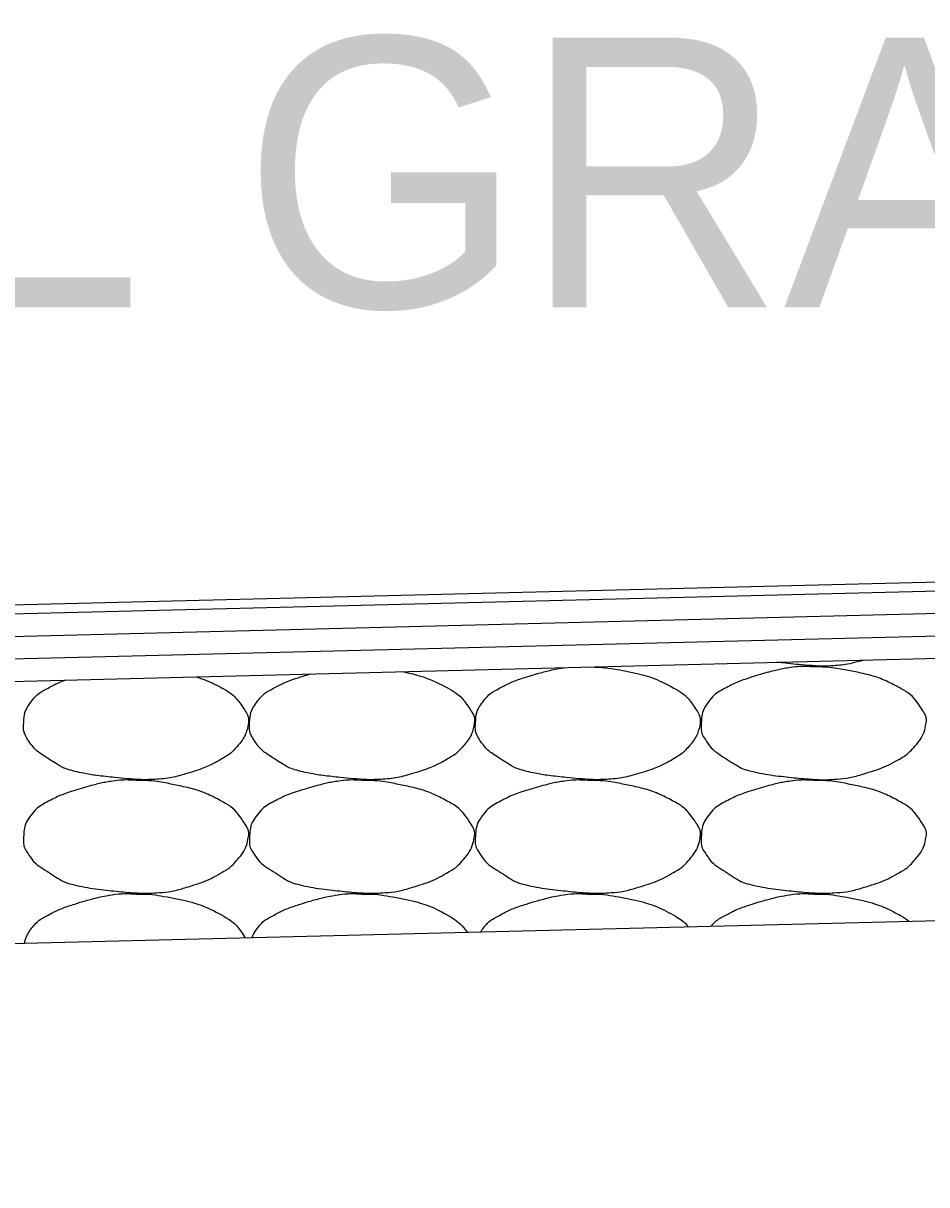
# Model space of a CAD drawing. Extents: x 1671357 to 13005564, y 567358 to 14261451.
# Drawn here: x 12758459.774 to 12758461.784, y 14259901.592 to 14259904.176 of the extents above; entities that cross this region are included whole.
import ezdxf

# ---------------------------------------------------------------- set-up
doc = ezdxf.new("R2010")
doc.units = 0
doc.layers.add('Default', color=7, linetype='Continuous')
doc.layers.add('R_Draft', color=7, linetype='Continuous')

msp = doc.modelspace()

# ---------------------------------------------------------------- linework, layer by layer
at = {"layer": 'Default'}
for p, q in [((12758441.6027, 14259902.4289), (12758471.6055, 14259903.1779)), ((12758445.607, 14259902.5088), (12758467.6051, 14259903.058)), ((12758445.6082, 14259902.4588), (12758467.6051, 14259903.008)), ((12758445.6095, 14259902.4089), (12758467.6051, 14259902.9579)), ((12758445.6107, 14259902.3589), (12758467.6051, 14259902.9079)), ((12758438.2562, 14259901.592), (12758474.3445, 14259902.4929))]:
    msp.add_line(p, q, dxfattribs=at)
at = {"layer": 'R_Draft'}
for points in [[(12758461.6444, 14259902.7591), (12758461.6219, 14259902.7527), (12758461.5994, 14259902.7479), (12758461.5616, 14259902.7456), (12758461.5469, 14259902.7455), (12758461.5102, 14259902.748), (12758461.4883, 14259902.7501), (12758461.4612, 14259902.7531), (12758461.4563, 14259902.7537), (12758461.4513, 14259902.7543)], [(12758460.6175, 14259902.7335), (12758460.6525, 14259902.7262), (12758460.6849, 14259902.7154), (12758460.7396, 14259902.6861), (12758460.7548, 14259902.67), (12758460.7758, 14259902.6384), (12758460.7792, 14259902.6275), (12758460.7741, 14259902.5991), (12758460.7643, 14259902.5805), (12758460.7401, 14259902.5534), (12758460.7308, 14259902.5464), (12758460.6993, 14259902.5284), (12758460.6794, 14259902.5188), (12758460.6291, 14259902.5029), (12758460.6007, 14259902.4957), (12758460.5568, 14259902.493), (12758460.5421, 14259902.4929), (12758460.5054, 14259902.4954), (12758460.4834, 14259902.4975), (12758460.4372, 14259902.5026), (12758460.4133, 14259902.5064), (12758460.3698, 14259902.5164), (12758460.3529, 14259902.5269), (12758460.3155, 14259902.5504), (12758460.2994, 14259902.5625), (12758460.2782, 14259902.5949), (12758460.2768, 14259902.6067), (12758460.2783, 14259902.6341), (12758460.2818, 14259902.6505), (12758460.3052, 14259902.6815), (12758460.318, 14259902.6899), (12758460.3466, 14259902.7048), (12758460.3595, 14259902.7112), (12758460.3867, 14259902.7204), (12758460.3999, 14259902.7246), (12758460.4132, 14259902.7284)], [(12758461.036, 14259902.7439), (12758461.0633, 14259902.7437), (12758461.0906, 14259902.7395), (12758461.1537, 14259902.7266), (12758461.1867, 14259902.7157), (12758461.242, 14259902.6861), (12758461.2572, 14259902.67), (12758461.2782, 14259902.6384), (12758461.2816, 14259902.6275), (12758461.2765, 14259902.5991), (12758461.2667, 14259902.5805), (12758461.2425, 14259902.5534), (12758461.2332, 14259902.5464), (12758461.2017, 14259902.5284), (12758461.1818, 14259902.5188), (12758461.1315, 14259902.5029), (12758461.1031, 14259902.4957), (12758461.0592, 14259902.493), (12758461.0445, 14259902.4929), (12758461.0078, 14259902.4954), (12758460.9858, 14259902.4975), (12758460.9396, 14259902.5026), (12758460.9157, 14259902.5064), (12758460.8722, 14259902.5164), (12758460.8554, 14259902.5269), (12758460.818, 14259902.5504), (12758460.8018, 14259902.5625), (12758460.7806, 14259902.5949), (12758460.7792, 14259902.6067), (12758460.7808, 14259902.6341), (12758460.7842, 14259902.6505), (12758460.8076, 14259902.6815), (12758460.8205, 14259902.6899), (12758460.849, 14259902.7048), (12758460.8619, 14259902.7112), (12758460.8957, 14259902.7226), (12758460.9155, 14259902.7286), (12758460.9484, 14259902.7372), (12758460.961, 14259902.7399), (12758460.9751, 14259902.7421), (12758460.9763, 14259902.7423), (12758460.9776, 14259902.7425)], [(12758461.5323, 14259902.7439), (12758461.5616, 14259902.7443), (12758461.591, 14259902.7399), (12758461.6203, 14259902.7339), (12758461.6561, 14259902.7266), (12758461.6891, 14259902.7157), (12758461.7223, 14259902.6979), (12758461.7444, 14259902.6861), (12758461.7596, 14259902.67), (12758461.7743, 14259902.6479), (12758461.7806, 14259902.6384), (12758461.784, 14259902.6275), (12758461.7823, 14259902.6179), (12758461.7789, 14259902.5991), (12758461.7691, 14259902.5805), (12758461.7543, 14259902.5639), (12758461.7449, 14259902.5534), (12758461.7357, 14259902.5464), (12758461.7243, 14259902.5399), (12758461.7041, 14259902.5284), (12758461.6843, 14259902.5188), (12758461.6623, 14259902.5119), (12758461.6339, 14259902.5029), (12758461.6055, 14259902.4957), (12758461.5763, 14259902.4939), (12758461.5616, 14259902.493), (12758461.5469, 14259902.4929), (12758461.5323, 14259902.4939), (12758461.5102, 14259902.4954), (12758461.4883, 14259902.4975), (12758461.4663, 14259902.4999), (12758461.442, 14259902.5026), (12758461.4181, 14259902.5064), (12758461.3943, 14259902.5119), (12758461.3746, 14259902.5164), (12758461.3578, 14259902.5269), (12758461.3402, 14259902.5379), (12758461.3204, 14259902.5504), (12758461.3042, 14259902.5625), (12758461.2902, 14259902.5839), (12758461.283, 14259902.5949), (12758461.2816, 14259902.6067), (12758461.2822, 14259902.6179), (12758461.2832, 14259902.6341), (12758461.2866, 14259902.6505), (12758461.2982, 14259902.6659), (12758461.31, 14259902.6815), (12758461.3229, 14259902.6899), (12758461.3382, 14259902.6979), (12758461.3514, 14259902.7048), (12758461.3643, 14259902.7112), (12758461.3783, 14259902.7159), (12758461.3981, 14259902.7226), (12758461.418, 14259902.7286), (12758461.4383, 14259902.7339), (12758461.4508, 14259902.7372), (12758461.4634, 14259902.7399), (12758461.4763, 14259902.7419), (12758461.4948, 14259902.7448), (12758461.5137, 14259902.7455), (12758461.5323, 14259902.7439)], [(12758460.1585, 14259902.722), (12758460.1777, 14259902.7158), (12758460.1963, 14259902.708), (12758460.2372, 14259902.6861), (12758460.2523, 14259902.67), (12758460.2734, 14259902.6384), (12758460.2768, 14259902.6275), (12758460.2717, 14259902.5991), (12758460.2619, 14259902.5805), (12758460.2377, 14259902.5534), (12758460.2284, 14259902.5464), (12758460.1969, 14259902.5284), (12758460.177, 14259902.5188), (12758460.1266, 14259902.5029), (12758460.0983, 14259902.4957), (12758460.0544, 14259902.493), (12758460.0396, 14259902.4929), (12758460.003, 14259902.4954), (12758459.981, 14259902.4975), (12758459.9348, 14259902.5026), (12758459.9109, 14259902.5064), (12758459.8674, 14259902.5164), (12758459.8505, 14259902.5269), (12758459.8131, 14259902.5504), (12758459.797, 14259902.5625), (12758459.7758, 14259902.5949), (12758459.7743, 14259902.6067), (12758459.7759, 14259902.6341), (12758459.7793, 14259902.6505), (12758459.8028, 14259902.6815), (12758459.8156, 14259902.6899), (12758459.8431, 14259902.7042), (12758459.855, 14259902.7102), (12758459.8677, 14259902.7148)], [(12758460.025, 14259902.4913), (12758460.0543, 14259902.4917), (12758460.0837, 14259902.4873), (12758460.113, 14259902.4813), (12758460.1488, 14259902.474), (12758460.1818, 14259902.4631), (12758460.215, 14259902.4453), (12758460.2372, 14259902.4335), (12758460.2523, 14259902.4174), (12758460.267, 14259902.3953), (12758460.2734, 14259902.3858), (12758460.2768, 14259902.3749), (12758460.275, 14259902.3653), (12758460.2717, 14259902.3465), (12758460.2619, 14259902.3279), (12758460.247, 14259902.3113), (12758460.2377, 14259902.3008), (12758460.2284, 14259902.2938), (12758460.217, 14259902.2873), (12758460.1969, 14259902.2758), (12758460.177, 14259902.2662), (12758460.155, 14259902.2593), (12758460.1266, 14259902.2503), (12758460.0983, 14259902.2431), (12758460.069, 14259902.2413), (12758460.0544, 14259902.2404), (12758460.0396, 14259902.2403), (12758460.025, 14259902.2413), (12758460.003, 14259902.2428), (12758459.981, 14259902.2449), (12758459.959, 14259902.2473), (12758459.9348, 14259902.25), (12758459.9109, 14259902.2538), (12758459.887, 14259902.2593), (12758459.8674, 14259902.2638), (12758459.8505, 14259902.2743), (12758459.833, 14259902.2853), (12758459.8131, 14259902.2978), (12758459.797, 14259902.3099), (12758459.783, 14259902.3313), (12758459.7758, 14259902.3423), (12758459.7743, 14259902.3541), (12758459.775, 14259902.3653), (12758459.7759, 14259902.3815), (12758459.7793, 14259902.3979), (12758459.791, 14259902.4133), (12758459.8028, 14259902.4289), (12758459.8156, 14259902.4373), (12758459.831, 14259902.4453), (12758459.8442, 14259902.4522), (12758459.8571, 14259902.4586), (12758459.871, 14259902.4633), (12758459.8909, 14259902.47), (12758459.9107, 14259902.476), (12758459.931, 14259902.4813), (12758459.9436, 14259902.4846), (12758459.9562, 14259902.4873), (12758459.969, 14259902.4893), (12758459.9875, 14259902.4922), (12758460.0065, 14259902.4929), (12758460.025, 14259902.4913)], [(12758460.5274, 14259902.4913), (12758460.5567, 14259902.4917), (12758460.5861, 14259902.4873), (12758460.6154, 14259902.4813), (12758460.6512, 14259902.474), (12758460.6842, 14259902.4631), (12758460.7174, 14259902.4453), (12758460.7396, 14259902.4335), (12758460.7548, 14259902.4174), (12758460.7695, 14259902.3953), (12758460.7758, 14259902.3858), (12758460.7792, 14259902.3749), (12758460.7775, 14259902.3653), (12758460.7741, 14259902.3465), (12758460.7643, 14259902.3279), (12758460.7495, 14259902.3113), (12758460.7401, 14259902.3008), (12758460.7308, 14259902.2938), (12758460.7194, 14259902.2873), (12758460.6993, 14259902.2758), (12758460.6794, 14259902.2662), (12758460.6574, 14259902.2593), (12758460.6291, 14259902.2503), (12758460.6007, 14259902.2431), (12758460.5714, 14259902.2413), (12758460.5568, 14259902.2404), (12758460.5421, 14259902.2403), (12758460.5274, 14259902.2413), (12758460.5054, 14259902.2428), (12758460.4834, 14259902.2449), (12758460.4614, 14259902.2473), (12758460.4372, 14259902.25), (12758460.4133, 14259902.2538), (12758460.3894, 14259902.2593), (12758460.3698, 14259902.2638), (12758460.3529, 14259902.2743), (12758460.3354, 14259902.2853), (12758460.3155, 14259902.2978), (12758460.2994, 14259902.3099), (12758460.2854, 14259902.3313), (12758460.2782, 14259902.3423), (12758460.2768, 14259902.3541), (12758460.2774, 14259902.3653), (12758460.2783, 14259902.3815), (12758460.2818, 14259902.3979), (12758460.2934, 14259902.4133), (12758460.3052, 14259902.4289), (12758460.318, 14259902.4373), (12758460.3334, 14259902.4453), (12758460.3466, 14259902.4522), (12758460.3595, 14259902.4586), (12758460.3734, 14259902.4633), (12758460.3933, 14259902.47), (12758460.4131, 14259902.476), (12758460.4334, 14259902.4813), (12758460.446, 14259902.4846), (12758460.4586, 14259902.4873), (12758460.4714, 14259902.4893), (12758460.49, 14259902.4922), (12758460.5089, 14259902.4929), (12758460.5274, 14259902.4913)], [(12758461.0298, 14259902.4913), (12758461.0591, 14259902.4917), (12758461.0885, 14259902.4873), (12758461.1179, 14259902.4813), (12758461.1537, 14259902.474), (12758461.1867, 14259902.4631), (12758461.2199, 14259902.4453), (12758461.242, 14259902.4335), (12758461.2572, 14259902.4174), (12758461.2719, 14259902.3953), (12758461.2782, 14259902.3858), (12758461.2816, 14259902.3749), (12758461.2799, 14259902.3653), (12758461.2765, 14259902.3465), (12758461.2667, 14259902.3279), (12758461.2519, 14259902.3113), (12758461.2425, 14259902.3008), (12758461.2332, 14259902.2938), (12758461.2219, 14259902.2873), (12758461.2017, 14259902.2758), (12758461.1818, 14259902.2662), (12758461.1599, 14259902.2593), (12758461.1315, 14259902.2503), (12758461.1031, 14259902.2431), (12758461.0739, 14259902.2413), (12758461.0592, 14259902.2404), (12758461.0445, 14259902.2403), (12758461.0298, 14259902.2413), (12758461.0078, 14259902.2428), (12758460.9858, 14259902.2449), (12758460.9638, 14259902.2473), (12758460.9396, 14259902.25), (12758460.9157, 14259902.2538), (12758460.8918, 14259902.2593), (12758460.8722, 14259902.2638), (12758460.8554, 14259902.2743), (12758460.8378, 14259902.2853), (12758460.818, 14259902.2978), (12758460.8018, 14259902.3099), (12758460.7878, 14259902.3313), (12758460.7806, 14259902.3423), (12758460.7792, 14259902.3541), (12758460.7798, 14259902.3653), (12758460.7808, 14259902.3815), (12758460.7842, 14259902.3979), (12758460.7958, 14259902.4133), (12758460.8076, 14259902.4289), (12758460.8205, 14259902.4373), (12758460.8358, 14259902.4453), (12758460.849, 14259902.4522), (12758460.8619, 14259902.4586), (12758460.8758, 14259902.4633), (12758460.8957, 14259902.47), (12758460.9155, 14259902.476), (12758460.9358, 14259902.4813), (12758460.9484, 14259902.4846), (12758460.961, 14259902.4873), (12758460.9738, 14259902.4893), (12758460.9924, 14259902.4922), (12758461.0113, 14259902.4929), (12758461.0298, 14259902.4913)], [(12758461.5323, 14259902.4913), (12758461.5616, 14259902.4917), (12758461.591, 14259902.4873), (12758461.6203, 14259902.4813), (12758461.6561, 14259902.474), (12758461.6891, 14259902.4631), (12758461.7223, 14259902.4453), (12758461.7444, 14259902.4335), (12758461.7596, 14259902.4174), (12758461.7743, 14259902.3953), (12758461.7806, 14259902.3858), (12758461.784, 14259902.3749), (12758461.7823, 14259902.3653), (12758461.7789, 14259902.3465), (12758461.7691, 14259902.3279), (12758461.7543, 14259902.3113), (12758461.7449, 14259902.3008), (12758461.7357, 14259902.2938), (12758461.7243, 14259902.2873), (12758461.7041, 14259902.2758), (12758461.6843, 14259902.2662), (12758461.6623, 14259902.2593), (12758461.6339, 14259902.2503), (12758461.6055, 14259902.2431), (12758461.5763, 14259902.2413), (12758461.5616, 14259902.2404), (12758461.5469, 14259902.2403), (12758461.5323, 14259902.2413), (12758461.5102, 14259902.2428), (12758461.4883, 14259902.2449), (12758461.4663, 14259902.2473), (12758461.442, 14259902.25), (12758461.4181, 14259902.2538), (12758461.3943, 14259902.2593), (12758461.3746, 14259902.2638), (12758461.3578, 14259902.2743), (12758461.3402, 14259902.2853), (12758461.3204, 14259902.2978), (12758461.3042, 14259902.3099), (12758461.2902, 14259902.3313), (12758461.283, 14259902.3423), (12758461.2816, 14259902.3541), (12758461.2822, 14259902.3653), (12758461.2832, 14259902.3815), (12758461.2866, 14259902.3979), (12758461.2982, 14259902.4133), (12758461.31, 14259902.4289), (12758461.3229, 14259902.4373), (12758461.3382, 14259902.4453), (12758461.3514, 14259902.4522), (12758461.3643, 14259902.4586), (12758461.3783, 14259902.4633), (12758461.3981, 14259902.47), (12758461.418, 14259902.476), (12758461.4383, 14259902.4813), (12758461.4508, 14259902.4846), (12758461.4634, 14259902.4873), (12758461.4763, 14259902.4893), (12758461.4948, 14259902.4922), (12758461.5137, 14259902.4929), (12758461.5323, 14259902.4913)], [(12758459.777, 14259902.1293), (12758459.7792, 14259902.14), (12758459.7833, 14259902.1505), (12758459.8028, 14259902.1763), (12758459.8156, 14259902.1847), (12758459.8442, 14259902.1996), (12758459.8571, 14259902.206), (12758459.8909, 14259902.2174), (12758459.9107, 14259902.2234), (12758459.9436, 14259902.232), (12758459.9562, 14259902.2347), (12758459.9875, 14259902.2396), (12758460.0065, 14259902.2403), (12758460.025, 14259902.2387)], [(12758460.025, 14259902.2387), (12758460.0543, 14259902.2391), (12758460.0837, 14259902.2347), (12758460.1488, 14259902.2214), (12758460.1818, 14259902.2105), (12758460.2372, 14259902.1809), (12758460.2523, 14259902.1648), (12758460.2673, 14259902.1423), (12758460.2676, 14259902.1419), (12758460.2678, 14259902.1415)], [(12758460.283, 14259902.1419), (12758460.2854, 14259902.1483), (12758460.2888, 14259902.1546), (12758460.3052, 14259902.1763), (12758460.318, 14259902.1847), (12758460.3466, 14259902.1996), (12758460.3595, 14259902.206), (12758460.3933, 14259902.2174), (12758460.4131, 14259902.2234), (12758460.446, 14259902.232), (12758460.4586, 14259902.2347), (12758460.49, 14259902.2396), (12758460.5089, 14259902.2403), (12758460.5274, 14259902.2387)], [(12758460.5274, 14259902.2387), (12758460.5567, 14259902.2391), (12758460.5861, 14259902.2347), (12758460.6512, 14259902.2214), (12758460.6842, 14259902.2105), (12758460.7357, 14259902.1829), (12758460.7492, 14259902.1703), (12758460.7616, 14259902.1538)], [(12758460.7917, 14259902.1546), (12758460.7929, 14259902.1567), (12758460.7943, 14259902.1587), (12758460.8076, 14259902.1763), (12758460.8205, 14259902.1847), (12758460.849, 14259902.1996), (12758460.8619, 14259902.206), (12758460.8957, 14259902.2174), (12758460.9155, 14259902.2234), (12758460.9484, 14259902.232), (12758460.961, 14259902.2347), (12758460.9924, 14259902.2396), (12758461.0113, 14259902.2403), (12758461.0298, 14259902.2387)], [(12758461.0298, 14259902.2387), (12758461.0591, 14259902.2391), (12758461.0885, 14259902.2347), (12758461.1537, 14259902.2214), (12758461.1867, 14259902.2105), (12758461.2333, 14259902.1855), (12758461.2441, 14259902.1768), (12758461.2539, 14259902.1661)], [(12758461.3037, 14259902.1674), (12758461.314, 14259902.1789), (12758461.3252, 14259902.1859), (12758461.3514, 14259902.1996), (12758461.3643, 14259902.206), (12758461.3981, 14259902.2174), (12758461.418, 14259902.2234), (12758461.4508, 14259902.232), (12758461.4634, 14259902.2347), (12758461.4948, 14259902.2396), (12758461.5137, 14259902.2403), (12758461.5323, 14259902.2387)], [(12758461.5323, 14259902.2387), (12758461.5616, 14259902.2391), (12758461.591, 14259902.2347), (12758461.6561, 14259902.2214), (12758461.6891, 14259902.2105), (12758461.7302, 14259902.1885), (12758461.7372, 14259902.1837), (12758461.7436, 14259902.1784)]]:
    msp.add_open_spline(points, degree=3, dxfattribs=at)

# ---------------------------------------------------------------- texts
at = {"layer": 'Default'}
msp.add_text("(-0.25' BELOW THEORETICAL GRADE)", height=0.600057, dxfattribs=at).set_placement((12758448.828, 14259903.5438))

doc.saveas('drawing.dxf')
